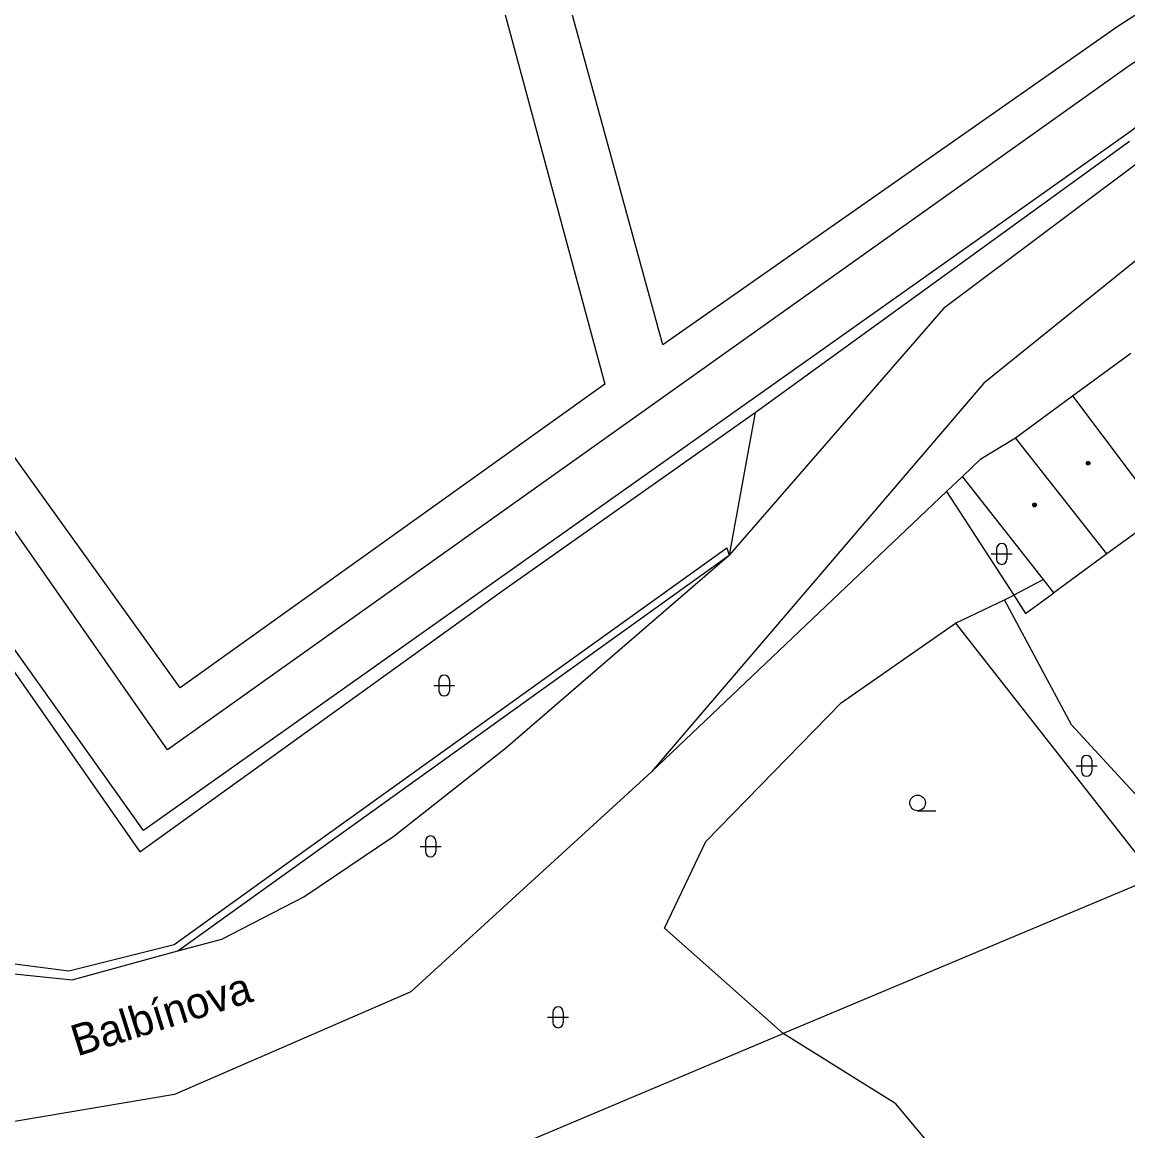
# Model space of a CAD drawing. Extents: x -595546 to -593986, y -1160845 to -1159202.
# Drawn here: x -595295.1 to -595242.1, y -1160157.1 to -1160103.9 of the extents above; entities that cross this region are included whole.
import ezdxf

# ---------------------------------------------------------------- set-up
doc = ezdxf.new("R2010")
doc.units = 0
for name, color, linetype in [('DOP - kresba z DSPS bez souradnic', 7, 'Continuous'), ('Level 36', 7, 'Continuous'), ('Level 39', 7, 'Continuous'), ('Nazvy ulic', 7, 'Continuous'), ('Specificka linie pasportu komunikaci', 7, 'Continuous'), ('TM - budovy zdene_ betonove - VP', 7, 'Continuous'), ('TM - chodniky - VP', 7, 'Continuous'), ('TM - horni hrana svahu', 7, 'Continuous'), ('TM - plot drateny_ kovovy - VP', 7, 'Continuous'), ('TM - podezdivka plotu - VP', 7, 'Continuous'), ('TM - rozhrani ploch obecne - VP', 7, 'Continuous'), ('TM - vjezd na pozemek', 7, 'Continuous'), ('TM - zed operna - VP', 7, 'Continuous')]:
    doc.layers.add(name, color=color, linetype=linetype)

msp = doc.modelspace()

# ---------------------------------------------------------------- linework, layer by layer
at = {"layer": 'DOP - kresba z DSPS bez souradnic'}
for points in [[(-595224.9, -1160074.37), (-595219.94, -1160092.12), (-595222.03, -1160092.58), (-595223.75, -1160093.04), (-595225.4, -1160093.72), (-595229.54, -1160096.04), (-595233.39, -1160098.17), (-595242.6, -1160104.16), (-595264.36, -1160119.39), (-595272.95, -1160088.07)], [(-595006.75, -1160090.67), (-595060.78, -1160082.5), (-595082.25, -1160081.41), (-595101.08, -1160081.24), (-595119.19, -1160081.99), (-595142.76, -1160083.52), (-595149.6, -1160084.27), (-595210.49, -1160092.35), (-595222.93, -1160095.19), (-595225.49, -1160095.93), (-595227.88, -1160096.99), (-595241.96, -1160105.99), (-595288.12, -1160138.81), (-595307.05, -1160111.71), (-595308.9, -1160104.34)], [(-595275.75, -1160089.4), (-595267.14, -1160121.28), (-595287.51, -1160135.83), (-595303.44, -1160113.67), (-595304.64, -1160110.42), (-595306.13, -1160104.68)]]:
    msp.add_lwpolyline(points, dxfattribs=at)
at = {"layer": 'Level 36'}
for p, q in [((-595248.616, -1160129.416), (-595247.616, -1160129.416)), ((-595248.366, -1160129.166), (-595248.366, -1160129.666)), ((-595247.866, -1160129.166), (-595247.866, -1160129.666)), ((-595275.346, -1160135.726), (-595274.346, -1160135.726)), ((-595275.096, -1160135.476), (-595275.096, -1160135.976)), ((-595274.596, -1160135.476), (-595274.596, -1160135.976)), ((-595244.546, -1160139.576), (-595243.546, -1160139.576)), ((-595244.296, -1160139.326), (-595244.296, -1160139.826)), ((-595243.796, -1160139.326), (-595243.796, -1160139.826)), ((-595252.15, -1160141.725), (-595251.275, -1160141.725)), ((-595275.746, -1160143.186), (-595275.746, -1160143.686)), ((-595275.246, -1160143.186), (-595275.246, -1160143.686)), ((-595275.996, -1160143.436), (-595274.996, -1160143.436)), ((-595269.886, -1160151.626), (-595268.886, -1160151.626)), ((-595269.636, -1160151.376), (-595269.636, -1160151.876)), ((-595269.136, -1160151.376), (-595269.136, -1160151.876))]:
    msp.add_line(p, q, dxfattribs=at)
msp.add_circle((-595252.15, -1160141.35), 0.375, dxfattribs=at)
for centre, start, end in [((-595248.116, -1160129.166), 0, 180), ((-595248.116, -1160129.666), 180, 0), ((-595274.846, -1160135.476), 0, 180), ((-595274.846, -1160135.976), 180, 0), ((-595244.046, -1160139.326), 0, 180), ((-595244.046, -1160139.826), 180, 0), ((-595275.496, -1160143.186), 0, 180), ((-595275.496, -1160143.686), 180, 0), ((-595269.386, -1160151.376), 0, 180), ((-595269.386, -1160151.876), 180, 0)]:
    msp.add_arc(centre, 0.25, start, end, dxfattribs=at)
at = {"layer": 'Level 39'}
for centre, radius in [((-595243.97, -1160125.07), 0.09), ((-595243.97, -1160125.07), 0.0398), ((-595246.54, -1160127.07), 0.09), ((-595246.54, -1160127.07), 0.0398)]:
    msp.add_circle(centre, radius, dxfattribs=at)
at = {"layer": 'Specificka linie pasportu komunikaci'}
for points in [[(-595281.57, -1160145.86), (-595277.26, -1160142.95), (-595271.9, -1160138.72), (-595261.18, -1160129.47)], [(-595287.62, -1160148.45), (-595285.51, -1160147.88), (-595281.57, -1160145.86)]]:
    msp.add_lwpolyline(points, dxfattribs=at)
at = {"layer": 'TM - budovy zdene_ betonove - VP'}
for points in [[(-595244.72, -1160121.84), (-595241.93, -1160119.79)], [(-595247.46, -1160123.85), (-595244.72, -1160121.84)], [(-595244.72, -1160121.84), (-595240.46, -1160127.51)], [(-595249.11, -1160124.86), (-595247.46, -1160123.85)], [(-595243.08, -1160129.42), (-595247.46, -1160123.85)], [(-595250, -1160125.7), (-595249.11, -1160124.86)], [(-595246.12, -1160130.64), (-595250, -1160125.7)], [(-595240.46, -1160127.51), (-595243.08, -1160129.42)], [(-595243.08, -1160129.42), (-595245.62, -1160131.28)], [(-595245.62, -1160131.28), (-595246.12, -1160130.64)]]:
    msp.add_lwpolyline(points, dxfattribs=at)
at = {"layer": 'TM - chodniky - VP'}
for points in [[(-595235.36, -1160106), (-595250.9, -1160117.66)], [(-595240.49, -1160114.4), (-595248.98, -1160121.23)], [(-595250.9, -1160117.66), (-595261.18, -1160129.47)], [(-595248.98, -1160121.23), (-595264.9, -1160139.86)], [(-595264.9, -1160139.86), (-595276.44, -1160150.4)], [(-595276.44, -1160150.4), (-595279.97, -1160151.94)], [(-595279.97, -1160151.94), (-595287.77, -1160155.33)], [(-595287.77, -1160155.33), (-595296.5, -1160156.8)]]:
    msp.add_lwpolyline(points, dxfattribs=at)
at = {"layer": 'TM - horni hrana svahu'}
msp.add_lwpolyline([(-595282.73, -1160162.59), (-595258.6, -1160152.4)], dxfattribs=at)
at = {"layer": 'TM - plot drateny_ kovovy - VP'}
for points in [[(-595066.45, -1160084.81), (-595068.91, -1160084.82), (-595086.34, -1160084.24), (-595120.38, -1160085.05), (-595134.32, -1160085.77), (-595154.46, -1160087.71), (-595168.1, -1160089.2), (-595201.14, -1160093.78), (-595209.8, -1160095), (-595225.35, -1160099.45), (-595238.08, -1160106.31), (-595242.12, -1160109.29)], [(-595242.12, -1160109.29), (-595289.27, -1160142.68), (-595314.64, -1160107.06)], [(-595247.99, -1160131.61), (-595247.54, -1160131.4)], [(-595244.77, -1160137.61), (-595247.99, -1160131.61)], [(-595255.81, -1160136.56), (-595250.33, -1160132.73)], [(-595250.33, -1160132.73), (-595240.77, -1160144.92)], [(-595262.31, -1160143.2), (-595255.81, -1160136.56)], [(-595238.97, -1160143.91), (-595244.77, -1160137.61)], [(-595264.29, -1160147.36), (-595262.31, -1160143.2)], [(-595240.77, -1160144.92), (-595258.6, -1160152.4)], [(-595258.6, -1160152.4), (-595264.29, -1160147.36)], [(-595253.2, -1160155.78), (-595258.6, -1160152.4)], [(-595247.1, -1160163.06), (-595253.2, -1160155.78)]]:
    msp.add_lwpolyline(points, dxfattribs=at)
at = {"layer": 'TM - podezdivka plotu - VP'}
for points in [[(-595259.93, -1160122.64), (-595241.99, -1160109.63)], [(-595272.15, -1160131.25), (-595259.93, -1160122.64)], [(-595300.79, -1160127.47), (-595289.44, -1160143.69)], [(-595283, -1160139.06), (-595272.15, -1160131.25)], [(-595289.44, -1160143.69), (-595283, -1160139.06)]]:
    msp.add_lwpolyline(points, dxfattribs=at)
at = {"layer": 'TM - rozhrani ploch obecne - VP'}
for points in [[(-595259.93, -1160122.64), (-595261.18, -1160129.47)], [(-595250.76, -1160126.42), (-595250, -1160125.7)], [(-595264.9, -1160139.86), (-595250.76, -1160126.42)], [(-595250.76, -1160126.42), (-595247.54, -1160131.4)], [(-595301.87, -1160128.19), (-595299.3, -1160143.16), (-595298.38, -1160147.11), (-595296.32, -1160148.95), (-595292.84, -1160149.4), (-595287.8, -1160148.14), (-595281.97, -1160143.96)], [(-595281.97, -1160143.96), (-595261.29, -1160129.13)], [(-595261.29, -1160129.13), (-595261.18, -1160129.47)], [(-595250.33, -1160132.73), (-595247.99, -1160131.61)], [(-595247.54, -1160131.4), (-595246.98, -1160132.28)], [(-595246.98, -1160132.28), (-595245.62, -1160131.28)]]:
    msp.add_lwpolyline(points, dxfattribs=at)
at = {"layer": 'TM - vjezd na pozemek'}
msp.add_lwpolyline([(-595246.12, -1160130.64), (-595247.54, -1160131.4)], dxfattribs=at)
at = {"layer": 'TM - zed operna - VP'}
for points in [[(-595281.89, -1160144.34), (-595261.18, -1160129.47)], [(-595287.62, -1160148.45), (-595281.89, -1160144.34)], [(-595298.55, -1160147.7), (-595296.72, -1160149.42), (-595292.68, -1160149.83), (-595287.62, -1160148.45)]]:
    msp.add_lwpolyline(points, dxfattribs=at)

# ---------------------------------------------------------------- texts
at = {"layer": 'Nazvy ulic'}
msp.add_text('Balbínova', height=1.5, rotation=17.3809, dxfattribs=at).set_placement((-595292.445, -1160153.513))

doc.saveas('drawing.dxf')
